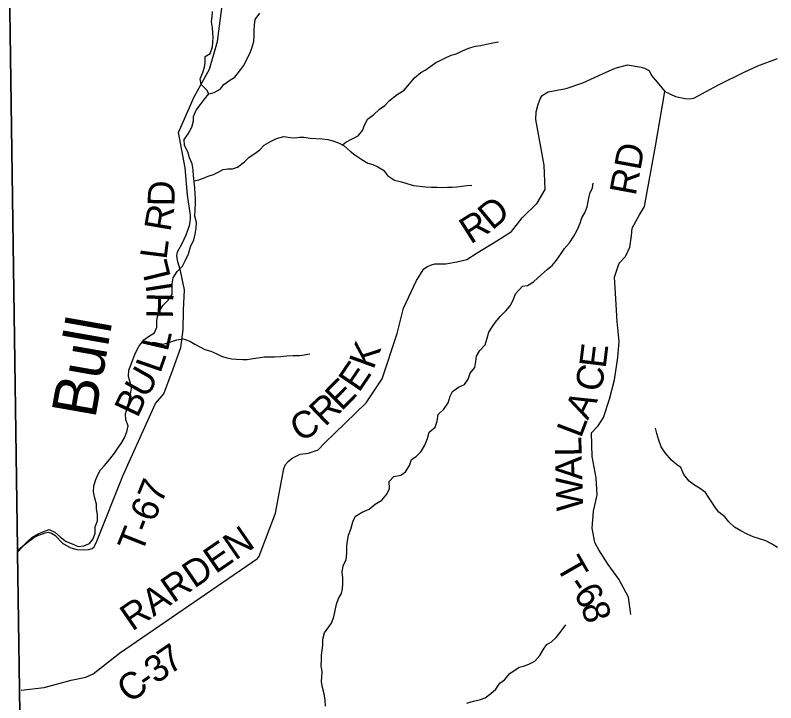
# Model space of a CAD drawing. Extents: x 1624196 to 2029251, y 146837 to 440034.
# Drawn here: x 1749616 to 1758150, y 353993 to 361713 of the extents above; entities that cross this region are included whole.
import ezdxf

# ---------------------------------------------------------------- set-up
doc = ezdxf.new("R2010")
doc.units = 0
for name, color, linetype in [('GM_X_Adjacent_County', 7, 'Continuous'), ('GM_X_County', 7, 'Continuous'), ('GM_X_County_Road', 7, 'Continuous'), ('GM_X_County_Road_Text', 7, 'Continuous'), ('GM_X_Minor_River', 7, 'Continuous'), ('GM_X_Minor_River_Text', 7, 'Continuous'), ('GM_X_Township', 7, 'Continuous'), ('GM_X_Township_Road', 7, 'Continuous'), ('GM_X_Township_Road_Text', 7, 'Continuous')]:
    doc.layers.add(name, color=color, linetype=linetype)

msp = doc.modelspace()

# ---------------------------------------------------------------- linework, layer by layer
at = {"layer": 'GM_X_Adjacent_County'}
msp.add_lwpolyline([(1749440.7, 369662.6), (1749641, 355723.1), (1749641.6, 355679.8), (1749663.8, 354139.7), (1749675.3, 353339.6)], dxfattribs=at)
at = {"layer": 'GM_X_County'}
msp.add_lwpolyline([(1749675.3, 353339.6), (1749663.8, 354139.7), (1749641.6, 355679.8), (1749641, 355723.1), (1749440.7, 369662.6)], dxfattribs=at)
at = {"layer": 'GM_X_County_Road'}
msp.add_lwpolyline([(1749682.2, 354134.7), (1749939.8, 354164.9), (1750243.4, 354246.6), (1750407.4, 354280.5), (1750489.1, 354317.5), (1750785, 354549.5), (1752333.9, 355613.7), (1752353.7, 355640), (1752536.6, 356121.3), (1752631, 356623.7), (1752649.4, 356668.5), (1752678.3, 356701), (1752721.9, 356741), (1752811.5, 356786.2), (1752905.6, 356795.2), (1753015.4, 356832.6), (1753084.6, 356909.6), (1753552.4, 357362), (1753733.7, 357630.7), (1753902.2, 358140), (1753971.1, 358425.5), (1754119.9, 358736), (1754202.5, 358865.3), (1754243.3, 358893.4), (1754275.9, 358907.8), (1754324.1, 358920.8), (1754446.4, 358920.2), (1754572.3, 358945.7), (1754684.3, 358969), (1754799.6, 359046.5), (1755018.6, 359179.3), (1755185.7, 359285.5), (1755303.3, 359437.1), (1755472.6, 359601.5), (1755561, 359756.9), (1755551.9, 360029.6), (1755457.9, 360541.9), (1755461.4, 360626.7), (1755480.2, 360700.5), (1755504.7, 360774.9), (1755529, 360811.4), (1755594.6, 360852.2), (1755798.6, 360888.6), (1755986.3, 360952.9), (1756205.5, 361055.6), (1756349, 361119.4), (1756484.9, 361155.1), (1756639.5, 361128.7), (1756675.8, 361117.3), (1756730.1, 361093.6), (1756754.8, 361035.7), (1756836, 360940.4), (1756905.1, 360855), (1757026, 360800.2), (1757134.5, 360777.3), (1757176.3, 360775.7), (1757228.6, 360782.4), (1757505.4, 360931.9), (1757796.4, 361073.5), (1757947.9, 361145.4), (1758167.4, 361226.1)], dxfattribs=at)
at = {"layer": 'GM_X_Minor_River'}
for points in [[(1751786.8, 360830.9), (1751765.4, 360871.3), (1751702.3, 360936.4), (1751691.3, 360996.7), (1751720.6, 361070.3), (1751741.6, 361128.1), (1751746.4, 361180.1), (1751747.6, 361248.2), (1751802.3, 361283.4), (1751829.5, 361357.1), (1751834.4, 361409.1), (1751835.3, 361461.2), (1751832.1, 361513.3), (1751829.1, 361571.4), (1751818.2, 361639.7), (1751827.3, 361703.7), (1751828.1, 361753.8)], [(1752251.5, 361292.3), (1752270.4, 361344.1), (1752291.6, 361417.9), (1752296.7, 361481.9), (1752295.6, 361540), (1752300.7, 361600), (1752309.8, 361666), (1752361, 361735.3)], [(1753288, 360258.4), (1753325.4, 360287.8), (1753396.2, 360326.7), (1753464.9, 360359.7), (1753513.9, 360417), (1753532.8, 360468.8), (1753570.2, 360546.3), (1753635.2, 360595.4), (1753702.3, 360656.4), (1753763.1, 360697.5), (1753816.2, 360756.8), (1753903.5, 360821.5), (1753980.5, 360870.4), (1754041.8, 360943.5), (1754097.1, 361010.8), (1754166.2, 361067.8), (1754216.7, 361095), (1754279.7, 361142.1), (1754334.4, 361181.3), (1754384.9, 361204.5), (1754435.5, 361229.8), (1754508.2, 361262.7), (1754562.6, 361279.9), (1754619.2, 361307), (1754677.7, 361332.1), (1754728.1, 361349.4), (1754780.5, 361366.6), (1754836.7, 361371.7), (1754903.1, 361386.7), (1754973.6, 361403.6), (1755037.9, 361414.6)], [(1749645, 355687.8), (1749689.9, 355737.8), (1749745, 355795), (1749804, 355848.1), (1749872.9, 355889.1), (1749925.4, 355914.3), (1749995.9, 355937.2), (1750061.6, 355908.2), (1750122.8, 355853.1), (1750188.2, 355806), (1750253.9, 355778.9), (1750321.6, 355749.8), (1750385.8, 355754.8), (1750448.4, 355781.9), (1750489.4, 355833.3), (1750512.5, 355899), (1750511.6, 355967.2), (1750538.8, 356036.9), (1750540, 356105), (1750529.1, 356173.2), (1750529.9, 356223.3), (1750510.9, 356289.7), (1750494.1, 356360.1), (1750497.2, 356428.1), (1750522.5, 356501.9), (1750543.4, 356553.6), (1750572.3, 356607.2), (1750619.3, 356658.6), (1750676.6, 356729.8), (1750731.8, 356795), (1750768.8, 356850.5), (1750803.8, 356906.1), (1750840.9, 356967.6), (1750870.1, 357035.2), (1750883.2, 357101.1), (1750858.3, 357169.6), (1750855.4, 357237.8), (1750876.6, 357311.6), (1750895.9, 357385.4), (1750911.2, 357459.3), (1750922.3, 357525.2), (1750911.1, 357577.5), (1750888.4, 357658), (1750891.5, 357728), (1750914.5, 357783.7), (1750937.7, 357853.5), (1750964.9, 357923.2), (1751002.2, 357992.7), (1751057.5, 358068), (1751124.4, 358113), (1751177.1, 358146.2), (1751204.2, 358211.9), (1751203.4, 358280), (1751214.2, 358331.9), (1751233.3, 358391.7), (1751272.4, 358455.2), (1751333.5, 358514.3), (1751378.6, 358575.7), (1751377.7, 358639.8), (1751378.7, 358697.9), (1751387.8, 358765.9), (1751433.1, 358835.3), (1751492.2, 358894.4), (1751527.4, 358964), (1751558.6, 359035.6), (1751583.9, 359111.3), (1751619.3, 359190.9), (1751634.4, 359252.8), (1751647.6, 359322.7), (1751650.6, 359386.7), (1751631.7, 359455.1), (1751635, 359529.2), (1751638.2, 359601.3), (1751639, 359651.3), (1751635.9, 359705.5), (1751631, 359775.7), (1751624.1, 359843.9), (1751617.3, 359914.1), (1751614.3, 359976.2), (1751603.4, 360044.5), (1751572.4, 360113.1), (1751551.5, 360177.6), (1751514.5, 360248.3), (1751511.7, 360316.4), (1751556.8, 360379.8), (1751598.1, 360455.3), (1751617.3, 360525.1), (1751616.2, 360575.2), (1751647.4, 360646.8), (1751696.6, 360710.1), (1751739.7, 360771.5), (1751786.8, 360830.9), (1751847.1, 360844), (1751913.9, 360881), (1751956.9, 360936.4), (1752023.8, 360983.4), (1752078.5, 361018.6), (1752133.8, 361083.8), (1752178.9, 361145.2), (1752218.2, 361222.7), (1752251.5, 361292.3)], [(1751623.4, 359851.8), (1751674.6, 359863.1), (1751729, 359882.3), (1751781.5, 359905.5), (1751842, 359924.6), (1751894.5, 359949.8), (1751949.1, 359979), (1752003.4, 359988.1), (1752055.5, 359987.3), (1752110, 360008.5), (1752189.1, 360067.3), (1752242.1, 360120.6), (1752294.8, 360153.8), (1752361.7, 360202.8), (1752410.7, 360254.1), (1752489.6, 360299), (1752548.2, 360328.1), (1752630.8, 360350.8), (1752704.8, 360341.6), (1752754.8, 360334.8), (1752805.1, 360344.1), (1752855.2, 360345.3), (1752925.2, 360334.1), (1752989.3, 360327.1), (1753059.4, 360324), (1753123.4, 360319), (1753179.3, 360304.1), (1753243.1, 360281.1), (1753308.7, 360248), (1753375.8, 360186.8), (1753427.2, 360143.9), (1753504.6, 360094.6), (1753574.1, 360053.5), (1753627.9, 360036.6), (1753683.6, 360011.7), (1753749.2, 359972.6), (1753792.3, 359913.8), (1753873.6, 359862.4), (1753949.5, 359843.2), (1754011.3, 359822.2), (1754085.1, 359801), (1754153.1, 359793.9), (1754219.2, 359786.9), (1754281.3, 359783.9), (1754349.4, 359782.8), (1754413.5, 359777.8), (1754465.7, 359781), (1754519.8, 359782.1), (1754572, 359785.3), (1754626.2, 359792.5), (1754684.5, 359799.5), (1754738.7, 359804.7)], [(1755306.3, 358670.2), (1755364.2, 358677.6), (1755432.9, 358720.9), (1755515.9, 358798.2), (1755584.7, 358857.6), (1755639.3, 358903.1), (1755688, 358960.8), (1755741, 359036.4), (1755779.7, 359092.2), (1755834.5, 359155.7), (1755885.5, 359231.4), (1755926.4, 359305.2), (1755953.2, 359377.1), (1755974, 359437), (1756006.7, 359494.9), (1756033.5, 359560.8), (1756048.4, 359638.8), (1756065.2, 359710.9), (1756094, 359774.8), (1756100.6, 359828.9)], [(1753049.9, 354412.7), (1753050.9, 354476.7), (1753053.8, 354528.8), (1753060.7, 354580.8), (1753067.7, 354644.8), (1753066.8, 354708.9), (1753088, 354778.6), (1753165.9, 354885.6), (1753191.2, 354959.3), (1753206.4, 355031.2), (1753219.6, 355099.1), (1753244.7, 355162.8), (1753275.7, 355220.4), (1753288.6, 355272.3), (1753293.5, 355328.3), (1753290.6, 355394.4), (1753285.7, 355460.6), (1753296.9, 355530.5), (1753330.1, 355602.1), (1753337.3, 355674.1), (1753338.6, 355754.3), (1753345.6, 355810.2), (1753354.7, 355874.2), (1753381.9, 355943.9), (1753405.2, 356023.6), (1753434.4, 356087.3), (1753507.3, 356134.2), (1753588.1, 356169), (1753655.1, 356224), (1753728, 356268.9), (1753785.2, 356334.1), (1753814.4, 356399.8), (1753813.7, 356477.9), (1753864.7, 356533.2), (1753941.1, 356548), (1753993.9, 356585.3), (1754041.2, 356656.6), (1754064.3, 356724.4), (1754115, 356757.6), (1754170.1, 356814.9), (1754211.3, 356884.3), (1754240.6, 356960), (1754261.8, 357029.8), (1754328.9, 357086.8), (1754352.1, 357156.5), (1754361.3, 357228.5), (1754424.5, 357289.6), (1754473.8, 357361), (1754495.1, 357436.7), (1754524, 357488.3), (1754590.9, 357537.4), (1754655.6, 357566.4), (1754696.6, 357625.9), (1754721.8, 357693.6), (1754773, 357756.9), (1754786.1, 357824.8), (1754791.1, 357884.8), (1754830.3, 357948.3), (1754889.5, 358013.4), (1754912.8, 358087.2), (1754929.9, 358155), (1754971, 358216.5), (1755003.9, 358268), (1755057.1, 358331.3), (1755122.3, 358392.4), (1755171.4, 358451.7), (1755204.5, 358515.3), (1755227.7, 358583), (1755306.3, 358670.2)], [(1751042.9, 358048), (1751105, 358027.1), (1751169.4, 358042.1), (1751223.3, 358029.3), (1751279.3, 358020.4), (1751363.9, 358045.1), (1751430.4, 358068.1), (1751500.7, 358079), (1751576.5, 358053.8), (1751632.1, 358020.8), (1751693.6, 357985.8), (1751745.3, 357958.9), (1751811.2, 357939.9), (1751878.9, 357912.8), (1751932.5, 357883.8), (1751992.3, 357864.9), (1752046.3, 357856), (1752098.4, 357851.2), (1752168.5, 357848.1), (1752218.6, 357847.3), (1752286.9, 357858.2), (1752337.2, 357867.5), (1752413.5, 357878.3), (1752523.8, 357876.5), (1752596, 357881.4), (1752664.3, 357888.3), (1752734.5, 357891.2), (1752804.7, 357892.1), (1752858.9, 357899.3), (1752921.2, 357910.3)], [(1758169.8, 355738.1), (1758100.2, 355779), (1758038.4, 355811.8), (1757894.7, 355857.6), (1757826.9, 355886.5), (1757757.2, 355923.4), (1757687.6, 355966.3), (1757624.1, 356023.2), (1757576.7, 356080), (1757511.1, 356132.9), (1757473.6, 356183.5), (1757432.3, 356246.1), (1757394.8, 356300.8), (1757359.4, 356353.3), (1757293.8, 356404.2), (1757238.1, 356435), (1757176.5, 356479.8), (1757119.2, 356554.7), (1757086.1, 356633.3), (1757034.4, 356670.1), (1756978.9, 356718.8), (1756909.6, 356797.9), (1756862.3, 356868.7), (1756837.1, 356941.2), (1756816, 357017.7), (1756800.6, 357078)], [(1755270.8, 354392.9), (1755319.6, 354406.4), (1755379.9, 354425.7), (1755446.4, 354459.1), (1755501.2, 354522.7), (1755542.2, 354596.4), (1755582.8, 354648.1), (1755633.3, 354679.6), (1755683.9, 354727.2), (1755742.8, 354796.8), (1755793.7, 354868.4)], [(1753098.5, 353957.2), (1753095.5, 354023.3), (1753082.7, 354095.6), (1753063.8, 354166), (1753050.9, 354230.3), (1753055.8, 354286.4), (1753058.7, 354340.4), (1753049.9, 354412.7)], [(1754684.7, 353990.2), (1754759.2, 354013.1), (1754837.7, 354029.8), (1754888.1, 354049.1), (1754951.1, 354098.2), (1755010, 354145.3), (1755055.2, 354212.7), (1755106, 354252), (1755164, 354322.3), (1755270.8, 354392.9)]]:
    msp.add_lwpolyline(points, dxfattribs=at)
at = {"layer": 'GM_X_Township'}
msp.add_lwpolyline([(1749675.3, 353339.6), (1749663.8, 354139.7), (1749641.6, 355679.8), (1749641, 355723.1), (1749440.7, 369662.6)], dxfattribs=at)
at = {"layer": 'GM_X_Township_Road'}
for points in [[(1749654.2, 355712.8), (1749717, 355767.2), (1749825.3, 355849.2), (1749875.7, 355874.7), (1749923.5, 355891.2), (1749953, 355902.3), (1749985.6, 355909.1), (1750024.8, 355896.8), (1750059.7, 355876.8), (1750149.6, 355782.4), (1750239.7, 355732.1), (1750307.8, 355715.9), (1750377.9, 355709.7), (1750437.9, 355713.6), (1750480.5, 355725.5), (1750502.1, 355745.5), (1750532.2, 355809.7), (1750825.8, 356547.1), (1751191.6, 357352.5), (1751283.9, 357462.6), (1751386.5, 357743.1), (1751475, 357983.6), (1751499.4, 358180.1), (1751505.7, 358400.6), (1751514.1, 358631.2), (1751470.3, 358843.9), (1751438.5, 358960.3), (1751431.8, 358987.9), (1751430.5, 359014.9), (1751433.2, 359030.7), (1751438.7, 359056.5), (1751488.9, 359148.7), (1751535.1, 359248.9), (1751573.3, 359353.1), (1751579.6, 359393.9), (1751583.7, 359437.4), (1751583.5, 359469.3), (1751549.8, 359692), (1751522.3, 359998.9), (1751448, 360394.6), (1751624.8, 360797.7), (1751797.1, 361105.9), (1751884.5, 361419.1), (1751944.7, 361881.5)], [(1756522.4, 354984.5), (1756497, 355179.2), (1756390.5, 355382.6), (1756270.4, 355545.7), (1756164.3, 355708.9), (1756119.2, 355794.6), (1756091.4, 355952.7), (1756103.2, 356143.4), (1756145.2, 356326.4), (1756133, 356520.7), (1756090.2, 356756.9), (1756083.2, 357023.5), (1756158.4, 357102.6), (1756215.5, 357197.4), (1756285.3, 357400.8), (1756340.9, 357618), (1756378.1, 357871.1), (1756394.1, 358049.7), (1756369.5, 358274.1), (1756349.8, 358590.7), (1756339.8, 358773.1), (1756394.1, 358928.1), (1756463.4, 359005.1), (1756512.3, 359109.9), (1756530.8, 359236.4), (1756539.9, 359322.8), (1756622.4, 359470.1), (1756675.4, 359566.9), (1756799.9, 360244.1), (1756905.1, 360855)]]:
    msp.add_lwpolyline(points, dxfattribs=at)

# ---------------------------------------------------------------- texts
at = {"layer": 'GM_X_County_Road_Text'}
for s, rotation, p in [('D', 39.63182, (1754965.7, 359291.5)), ('R', 32.45488, (1754725.2, 359135.6)), ('K', 70.02352, (1753635.1, 357725.1)), ('E', 55.85301, (1753472.3, 357467.4)), ('E', 45.41079, (1753277, 357261.5)), ('R', 43.71873, (1753092, 357084.4)), ('C', 28.51857, (1752805.5, 356915.7)), ('RARDEN', 34.56867, (1750928.4, 354790.3)), ('7', 34.53009, (1751347.2, 354302.3)), ('3', 34.80294, (1751195.8, 354197.1)), ('C', 37.23209, (1750902.1, 353978.3)), ('-', 35.57397, (1751096.5, 354126))]:
    msp.add_text(s, height=300, rotation=rotation, dxfattribs=at).set_placement(p)
at = {"layer": 'GM_X_Minor_River_Text'}
msp.add_text('Bull', height=500.06, rotation=80.00098, dxfattribs=at).set_placement((1750513.1, 357174.4))
at = {"layer": 'GM_X_Township_Road_Text'}
for s, rotation, p in [('RD', 79.56242, (1756577.4, 359677.6)), ('D', 89.09373, (1751402.4, 359565.8)), ('R', 80.38234, (1751356.7, 359274.1)), ('L', 82.80906, (1751313.1, 358962.7)), ('L', 103.66007, (1751364.5, 358773.3)), ('I', 98.88171, (1751388.7, 358625.2)), ('H', 88.74315, (1751386.7, 358304.5)), ('L', 77.03017, (1751326.3, 357927.9)), ('E', 83.01934, (1756239.8, 357740.8)), ('L', 70.93961, (1751243.6, 357682.9)), ('U', 60.61545, (1751090.3, 357400)), ('C', 77.84217, (1756183, 357470.7)), ('B', 64.86639, (1750988.3, 357182.2)), ('A', 63.81127, (1756040.2, 357158.3)), ('L', 69.13848, (1755963.2, 356955.3)), ('L', 90.83144, (1755971.7, 356760.4)), ('A', 91.73635, (1755979.7, 356497.7)), ('T-67', 68.32922, (1751034.9, 355658)), ('W', 91.73496, (1755990.2, 356150.3)), ('T', 299.84429, (1755675.7, 355530.3)), ('-', 304.38628, (1755801.1, 355313.7)), ('6', 303.60419, (1755870.1, 355212.9)), ('8', 286.16342, (1755962.2, 355080.8))]:
    msp.add_text(s, height=300, rotation=rotation, dxfattribs=at).set_placement(p)

doc.saveas('drawing.dxf')
